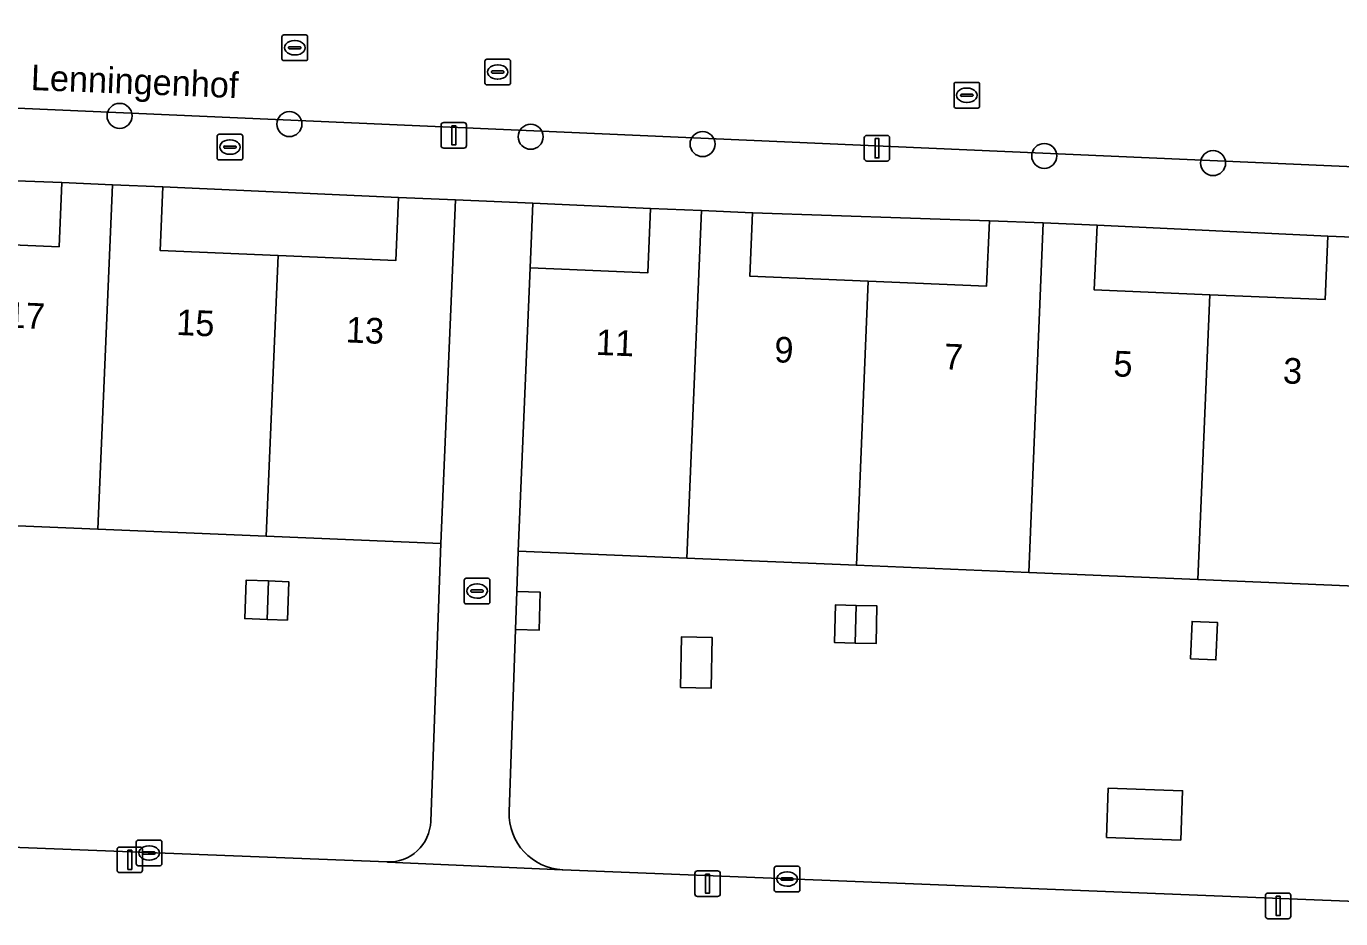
# Model space of a CAD drawing. Extents: x 160786 to 161429, y 386828 to 387485.
# Drawn here: x 161228 to 161279.3, y 386955.1 to 386989.9 of the extents above; entities that cross this region are included whole.
import ezdxf

# ---------------------------------------------------------------- set-up
doc = ezdxf.new("R2010")
doc.units = 0
for name, color, linetype in [('IMGEO_Boom', 7, 'Continuous'), ('IMGEO_Brandkraan', 7, 'Continuous'), ('IMGEO_Erf', 7, 'Continuous'), ('IMGEO_Kolk', 7, 'Continuous'), ('IMGEO_Lichtmast', 7, 'Continuous'), ('IMGEO_Openbare_ruimte_label', 7, 'Continuous'), ('IMGEO_Pand', 7, 'Continuous'), ('IMGEO_Pand_nummerreeks', 7, 'Continuous'), ('IMGEO_Parkeervlak_open', 7, 'Continuous'), ('IMGEO_Rijbaan_lokaal_open', 7, 'Continuous'), ('IMGEO_Rioolput', 7, 'Continuous'), ('IMGEO_Voetpad_open', 7, 'Continuous')]:
    doc.layers.add(name, color=color, linetype=linetype)

msp = doc.modelspace()

# ---------------------------------------------------------------- linework, layer by layer
at = {"layer": 'IMGEO_Boom'}
for centre in [(161231.639, 386986.452), (161238.273, 386986.13), (161247.693, 386985.636), (161254.405, 386985.35), (161267.747, 386984.888), (161274.341, 386984.61)]:
    msp.add_circle(centre, 0.489, dxfattribs=at)
at = {"layer": 'IMGEO_Brandkraan'}
for p, q in [((161235.45, 386984.807), (161235.45, 386985.659)), ((161235.525, 386985.733), (161236.377, 386985.733)), ((161236.451, 386985.659), (161236.451, 386984.807)), ((161235.709, 386985.227), (161235.709, 386985.239)), ((161236.147, 386985.19), (161235.749, 386985.19)), ((161235.752, 386985.276), (161236.15, 386985.276)), ((161235.938, 386985.513), (161235.963, 386985.513)), ((161236.193, 386985.239), (161236.193, 386985.227)), ((161236.377, 386984.733), (161235.525, 386984.733)), ((161235.961, 386984.953), (161235.936, 386984.953))]:
    msp.add_line(p, q, dxfattribs=at)
for points in [[(161235.45, 386984.807), (161235.45, 386985.659)], [(161235.525, 386985.733), (161236.377, 386985.733)], [(161236.451, 386985.659), (161236.451, 386984.807)], [(161236.377, 386984.733), (161235.525, 386984.733)]]:
    msp.add_lwpolyline(points, dxfattribs=at)
for centre, radius, start, end in [((161235.527, 386985.657), 0.0765, 91.552, 178.448), ((161235.527, 386985.657), 0.0765, 91.552, 178.448), ((161236.375, 386985.657), 0.0765, 1.552, 88.448), ((161236.375, 386985.657), 0.0765, 1.552, 88.448), ((161235.749, 386985.236), 0.0403, 85.8775, 175.7526), ((161235.746, 386985.226), 0.0366, 178.938, 274.7102), ((161236.15, 386985.233), 0.043, 264.8664, 352.4533), ((161236.154, 386985.238), 0.0386, 1.7309, 96.639), ((161235.527, 386984.809), 0.0765, 181.552, 268.448), ((161235.527, 386984.809), 0.0765, 181.552, 268.448), ((161236.375, 386984.809), 0.0765, 271.552, 358.448), ((161236.375, 386984.809), 0.0765, 271.552, 358.448)]:
    msp.add_arc(centre, radius, start, end, dxfattribs=at)
for centre, major_axis, ratio, start_param, end_param in [((161235.937, 386985.233), (-0.387, 0.002), 0.722429, 4.712389, 7.853982), ((161235.962, 386985.233), (-0.39, 0.002), 0.717154, 1.570796, 4.712389)]:
    msp.add_ellipse(centre, major_axis=major_axis, ratio=ratio, start_param=start_param, end_param=end_param, dxfattribs=at)
at = {"layer": 'IMGEO_Erf'}
for points in [[(161220.186, 386984.186), (161220.083, 386981.729), (161224.68, 386981.535), (161229.275, 386981.342), (161229.38, 386983.846)], [(161233.333, 386983.68), (161233.229, 386981.194), (161237.83, 386981), (161242.428, 386980.807), (161242.531, 386983.267)], [(161247.671, 386980.516), (161252.265, 386980.324), (161252.37, 386982.839), (161247.777, 386983.048)], [(161256.356, 386982.673), (161256.253, 386980.192), (161260.878, 386979.999), (161265.499, 386979.807), (161265.606, 386982.361)], [(161269.809, 386982.186), (161269.704, 386979.661), (161274.212, 386979.473), (161278.719, 386979.285), (161278.822, 386981.757)], [(161237.457, 386968.298), (161238.246, 386968.269), (161238.191, 386966.769), (161237.402, 386966.798), (161236.528, 386966.83), (161236.583, 386968.33)], [(161260.37, 386965.872), (161259.559, 386965.89), (161259.591, 386967.362), (161260.401, 386967.345), (161261.213, 386967.327), (161261.181, 386965.855)], [(161273.46, 386965.261), (161273.521, 386966.721), (161274.511, 386966.679), (161274.45, 386965.219)], [(161253.542, 386964.142), (161253.582, 386966.114), (161254.784, 386966.09), (161254.744, 386964.118)], [(161270.179, 386958.291), (161270.249, 386960.217), (161273.148, 386960.112), (161273.078, 386958.185)]]:
    msp.add_lwpolyline(points, close=True, dxfattribs=at)
for points in [[(161291.591, 386981.225), (161287.546, 386981.393), (161282.721, 386981.594), (161282.616, 386979.067), (161287.399, 386978.868), (161286.937, 386967.806), (161280.204, 386968.086), (161273.749, 386968.355), (161267.14, 386968.631), (161260.416, 386968.911), (161253.797, 386969.187), (161247.21, 386969.461), (161247.155, 386967.883), (161248.068, 386967.857), (161248.026, 386966.381), (161247.103, 386966.406), (161246.854, 386959.292)], [(161244.188, 386969.759), (161237.37, 386970.046), (161230.793, 386970.323), (161224.22, 386970.599), (161217.615, 386970.877), (161211.002, 386971.155), (161204.357, 386971.435), (161197.657, 386971.717), (161191.044, 386971.995), (161184.581, 386972.267), (161184.53, 386970.461), (161185.483, 386970.421), (161185.423, 386968.99), (161184.49, 386969.029), (161184.286, 386961.769)], [(161243.789, 386958.916), (161244.188, 386969.759)], [(161186.392, 386959.511), (161242.084, 386957.33)], [(161248.948, 386957.027), (161288.733, 386955.432)]]:
    msp.add_lwpolyline(points, dxfattribs=at)
for centre, radius, start, end in [((161249.039, 386959.212), 2.187, 177.9021, 267.6049), ((161242.147, 386958.972), 1.643, 267.816, 358.0423)]:
    msp.add_arc(centre, radius, start, end, dxfattribs=at)
at = {"layer": 'IMGEO_Kolk'}
for p, q in [((161245.905, 386987.737), (161245.905, 386988.589)), ((161245.98, 386988.663), (161246.832, 386988.663)), ((161246.207, 386988.206), (161246.605, 386988.206)), ((161246.393, 386988.443), (161246.418, 386988.443)), ((161246.906, 386988.589), (161246.906, 386987.737)), ((161246.164, 386988.157), (161246.164, 386988.169)), ((161246.602, 386988.12), (161246.204, 386988.12)), ((161246.416, 386987.883), (161246.391, 386987.883)), ((161246.648, 386988.169), (161246.648, 386988.157)), ((161264.225, 386986.832), (161264.225, 386987.684)), ((161264.3, 386987.758), (161265.152, 386987.758)), ((161265.226, 386987.684), (161265.226, 386986.832)), ((161246.832, 386987.663), (161245.98, 386987.663)), ((161264.484, 386987.252), (161264.484, 386987.264)), ((161264.922, 386987.215), (161264.524, 386987.215)), ((161264.527, 386987.301), (161264.925, 386987.301)), ((161264.713, 386987.538), (161264.738, 386987.538)), ((161264.968, 386987.264), (161264.968, 386987.252)), ((161265.152, 386986.758), (161264.3, 386986.758)), ((161264.736, 386986.978), (161264.711, 386986.978)), ((161245.099, 386967.477), (161245.099, 386968.329)), ((161245.174, 386968.403), (161246.026, 386968.403)), ((161245.587, 386968.183), (161245.612, 386968.183)), ((161246.1, 386968.329), (161246.1, 386967.477)), ((161245.358, 386967.897), (161245.358, 386967.909)), ((161245.796, 386967.86), (161245.398, 386967.86)), ((161245.401, 386967.946), (161245.799, 386967.946)), ((161245.842, 386967.909), (161245.842, 386967.897)), ((161246.026, 386967.403), (161245.174, 386967.403)), ((161245.61, 386967.623), (161245.585, 386967.623)), ((161232.291, 386957.255), (161232.291, 386958.107)), ((161232.366, 386958.181), (161233.218, 386958.181)), ((161232.779, 386957.961), (161232.804, 386957.961)), ((161233.292, 386958.107), (161233.292, 386957.255)), ((161232.55, 386957.675), (161232.55, 386957.687)), ((161232.988, 386957.638), (161232.59, 386957.638)), ((161232.593, 386957.724), (161232.991, 386957.724)), ((161232.802, 386957.401), (161232.777, 386957.401)), ((161233.034, 386957.687), (161233.034, 386957.675)), ((161233.218, 386957.181), (161232.366, 386957.181)), ((161257.205, 386956.236), (161257.205, 386957.088)), ((161257.28, 386957.162), (161258.132, 386957.162)), ((161257.693, 386956.942), (161257.718, 386956.942)), ((161258.206, 386957.088), (161258.206, 386956.236)), ((161257.464, 386956.656), (161257.464, 386956.668)), ((161257.902, 386956.619), (161257.504, 386956.619)), ((161257.507, 386956.705), (161257.905, 386956.705)), ((161257.716, 386956.382), (161257.691, 386956.382)), ((161257.948, 386956.668), (161257.948, 386956.656)), ((161258.132, 386956.162), (161257.28, 386956.162))]:
    msp.add_line(p, q, dxfattribs=at)
for points in [[(161245.905, 386987.737), (161245.905, 386988.589)], [(161245.98, 386988.663), (161246.832, 386988.663)], [(161246.906, 386988.589), (161246.906, 386987.737)], [(161264.225, 386986.832), (161264.225, 386987.684)], [(161264.3, 386987.758), (161265.152, 386987.758)], [(161265.226, 386987.684), (161265.226, 386986.832)], [(161246.832, 386987.663), (161245.98, 386987.663)], [(161265.152, 386986.758), (161264.3, 386986.758)], [(161245.099, 386967.477), (161245.099, 386968.329)], [(161245.174, 386968.403), (161246.026, 386968.403)], [(161246.1, 386968.329), (161246.1, 386967.477)], [(161246.026, 386967.403), (161245.174, 386967.403)], [(161232.291, 386957.255), (161232.291, 386958.107)], [(161232.366, 386958.181), (161233.218, 386958.181)], [(161233.292, 386958.107), (161233.292, 386957.255)], [(161233.218, 386957.181), (161232.366, 386957.181)], [(161257.205, 386956.236), (161257.205, 386957.088)], [(161257.28, 386957.162), (161258.132, 386957.162)], [(161258.206, 386957.088), (161258.206, 386956.236)], [(161258.132, 386956.162), (161257.28, 386956.162)]]:
    msp.add_lwpolyline(points, dxfattribs=at)
for centre, radius, start, end in [((161245.982, 386988.587), 0.0765, 91.552, 178.448), ((161245.982, 386988.587), 0.0765, 91.552, 178.448), ((161246.204, 386988.166), 0.0403, 85.8775, 175.7526), ((161246.609, 386988.168), 0.0386, 1.7309, 96.639), ((161246.83, 386988.587), 0.0765, 1.552, 88.448), ((161246.83, 386988.587), 0.0765, 1.552, 88.448), ((161245.982, 386987.739), 0.0765, 181.552, 268.448), ((161245.982, 386987.739), 0.0765, 181.552, 268.448), ((161246.201, 386988.156), 0.0366, 178.938, 274.7102), ((161246.605, 386988.163), 0.043, 264.8664, 352.4533), ((161246.83, 386987.739), 0.0765, 271.552, 358.448), ((161246.83, 386987.739), 0.0765, 271.552, 358.448), ((161264.302, 386987.682), 0.0765, 91.552, 178.448), ((161264.302, 386987.682), 0.0765, 91.552, 178.448), ((161265.15, 386987.682), 0.0765, 1.552, 88.448), ((161265.15, 386987.682), 0.0765, 1.552, 88.448), ((161264.524, 386987.261), 0.0403, 85.8775, 175.7526), ((161264.521, 386987.251), 0.0366, 178.938, 274.7102), ((161264.925, 386987.258), 0.043, 264.8664, 352.4533), ((161264.929, 386987.263), 0.0386, 1.7309, 96.639), ((161264.302, 386986.834), 0.0765, 181.552, 268.448), ((161264.302, 386986.834), 0.0765, 181.552, 268.448), ((161265.15, 386986.834), 0.0765, 271.552, 358.448), ((161265.15, 386986.834), 0.0765, 271.552, 358.448), ((161245.176, 386968.327), 0.0765, 91.552, 178.448), ((161245.176, 386968.327), 0.0765, 91.552, 178.448), ((161246.024, 386968.327), 0.0765, 1.552, 88.448), ((161246.024, 386968.327), 0.0765, 1.552, 88.448), ((161245.398, 386967.906), 0.0403, 85.8775, 175.7526), ((161245.395, 386967.896), 0.0366, 178.938, 274.7102), ((161245.799, 386967.903), 0.043, 264.8664, 352.4533), ((161245.803, 386967.908), 0.0386, 1.7309, 96.639), ((161245.176, 386967.479), 0.0765, 181.552, 268.448), ((161245.176, 386967.479), 0.0765, 181.552, 268.448), ((161246.024, 386967.479), 0.0765, 271.552, 358.448), ((161246.024, 386967.479), 0.0765, 271.552, 358.448), ((161232.368, 386958.105), 0.0765, 91.552, 178.448), ((161232.368, 386958.105), 0.0765, 91.552, 178.448), ((161233.216, 386958.105), 0.0765, 1.552, 88.448), ((161233.216, 386958.105), 0.0765, 1.552, 88.448), ((161232.59, 386957.684), 0.0403, 85.8775, 175.7526), ((161232.587, 386957.674), 0.0366, 178.938, 274.7102), ((161232.991, 386957.681), 0.043, 264.8664, 352.4533), ((161232.995, 386957.686), 0.0386, 1.7309, 96.639), ((161232.368, 386957.257), 0.0765, 181.552, 268.448), ((161232.368, 386957.257), 0.0765, 181.552, 268.448), ((161233.216, 386957.257), 0.0765, 271.552, 358.448), ((161233.216, 386957.257), 0.0765, 271.552, 358.448), ((161257.282, 386957.086), 0.0765, 91.552, 178.448), ((161257.282, 386957.086), 0.0765, 91.552, 178.448), ((161258.13, 386957.086), 0.0765, 1.552, 88.448), ((161258.13, 386957.086), 0.0765, 1.552, 88.448), ((161257.504, 386956.665), 0.0403, 85.8775, 175.7526), ((161257.501, 386956.655), 0.0366, 178.938, 274.7102), ((161257.905, 386956.662), 0.043, 264.8664, 352.4533), ((161257.909, 386956.667), 0.0386, 1.7309, 96.639), ((161257.282, 386956.238), 0.0765, 181.552, 268.448), ((161257.282, 386956.238), 0.0765, 181.552, 268.448), ((161258.13, 386956.238), 0.0765, 271.552, 358.448), ((161258.13, 386956.238), 0.0765, 271.552, 358.448)]:
    msp.add_arc(centre, radius, start, end, dxfattribs=at)
for centre, major_axis, ratio, start_param, end_param in [((161246.392, 386988.163), (-0.387, 0.002), 0.722429, 4.712389, 7.853982), ((161246.417, 386988.163), (-0.39, 0.002), 0.717154, 1.570796, 4.712389), ((161264.712, 386987.258), (-0.387, 0.002), 0.722429, 4.712389, 7.853982), ((161264.737, 386987.258), (-0.39, 0.002), 0.717154, 1.570796, 4.712389), ((161245.586, 386967.903), (-0.387, 0.002), 0.722429, 4.712389, 7.853982), ((161245.611, 386967.903), (-0.39, 0.002), 0.717154, 1.570796, 4.712389), ((161232.778, 386957.681), (-0.387, 0.002), 0.722429, 4.712389, 7.853982), ((161232.803, 386957.681), (-0.39, 0.002), 0.717154, 1.570796, 4.712389), ((161257.692, 386956.662), (-0.387, 0.002), 0.722429, 4.712389, 7.853982), ((161257.717, 386956.662), (-0.39, 0.002), 0.717154, 1.570796, 4.712389)]:
    msp.add_ellipse(centre, major_axis=major_axis, ratio=ratio, start_param=start_param, end_param=end_param, dxfattribs=at)
at = {"layer": 'IMGEO_Lichtmast'}
for p, q in [((161244.296, 386986.194), (161245.086, 386986.194)), ((161245.086, 386986.194), (161244.296, 386986.194)), ((161244.196, 386985.294), (161244.196, 386986.094)), ((161244.196, 386986.094), (161244.196, 386985.294)), ((161245.186, 386986.094), (161245.186, 386985.294)), ((161245.186, 386985.294), (161245.186, 386986.094)), ((161260.821, 386985.689), (161261.611, 386985.689)), ((161261.611, 386985.689), (161260.821, 386985.689)), ((161245.086, 386985.194), (161244.296, 386985.194)), ((161244.296, 386985.194), (161245.086, 386985.194)), ((161260.721, 386984.789), (161260.721, 386985.589)), ((161260.721, 386985.589), (161260.721, 386984.789)), ((161261.711, 386985.589), (161261.711, 386984.789)), ((161261.711, 386984.789), (161261.711, 386985.589)), ((161261.611, 386984.689), (161260.821, 386984.689)), ((161260.821, 386984.689), (161261.611, 386984.689)), ((161231.644, 386957.914), (161232.434, 386957.914)), ((161232.434, 386957.914), (161231.644, 386957.914)), ((161231.544, 386957.014), (161231.544, 386957.814)), ((161231.544, 386957.814), (161231.544, 386957.014)), ((161232.534, 386957.814), (161232.534, 386957.014)), ((161232.534, 386957.014), (161232.534, 386957.814)), ((161232.434, 386956.914), (161231.644, 386956.914)), ((161231.644, 386956.914), (161232.434, 386956.914)), ((161254.205, 386956.983), (161254.995, 386956.983)), ((161254.995, 386956.983), (161254.205, 386956.983)), ((161254.105, 386956.083), (161254.105, 386956.883)), ((161254.105, 386956.883), (161254.105, 386956.083)), ((161255.095, 386956.883), (161255.095, 386956.083)), ((161255.095, 386956.083), (161255.095, 386956.883)), ((161254.995, 386955.983), (161254.205, 386955.983)), ((161254.205, 386955.983), (161254.995, 386955.983)), ((161276.386, 386955.215), (161276.386, 386956.015)), ((161276.386, 386956.015), (161276.386, 386955.215)), ((161276.486, 386956.115), (161277.276, 386956.115)), ((161277.276, 386956.115), (161276.486, 386956.115)), ((161277.376, 386956.015), (161277.376, 386955.215)), ((161277.376, 386955.215), (161277.376, 386956.015)), ((161277.276, 386955.115), (161276.486, 386955.115)), ((161276.486, 386955.115), (161277.276, 386955.115))]:
    msp.add_line(p, q, dxfattribs=at)
for points in [[(161244.616, 386986.069), (161244.766, 386986.069), (161244.766, 386985.319), (161244.616, 386985.319), (161244.616, 386986.069)], [(161261.141, 386985.564), (161261.291, 386985.564), (161261.291, 386984.814), (161261.141, 386984.814), (161261.141, 386985.564)], [(161231.964, 386957.789), (161232.114, 386957.789), (161232.114, 386957.039), (161231.964, 386957.039), (161231.964, 386957.789)], [(161254.525, 386956.858), (161254.675, 386956.858), (161254.675, 386956.108), (161254.525, 386956.108), (161254.525, 386956.858)], [(161276.806, 386955.99), (161276.956, 386955.99), (161276.956, 386955.24), (161276.806, 386955.24), (161276.806, 386955.99)]]:
    msp.add_lwpolyline(points, dxfattribs=at)
for centre, start, end in [((161244.296, 386986.094), 90, 180), ((161244.296, 386986.094), 90, 180), ((161245.086, 386986.094), 0, 90), ((161245.086, 386986.094), 360, 90), ((161260.821, 386985.589), 90, 180), ((161260.821, 386985.589), 90, 180), ((161261.611, 386985.589), 0, 90), ((161261.611, 386985.589), 360, 90), ((161244.296, 386985.294), 180, 270), ((161244.296, 386985.294), 180, 270), ((161245.086, 386985.294), 270, 0), ((161245.086, 386985.294), 270, 0), ((161260.821, 386984.789), 180, 270), ((161260.821, 386984.789), 180, 270), ((161261.611, 386984.789), 270, 0), ((161261.611, 386984.789), 270, 0), ((161231.644, 386957.814), 90, 180), ((161231.644, 386957.814), 90, 180), ((161232.434, 386957.814), 0, 90), ((161232.434, 386957.814), 360, 90), ((161231.644, 386957.014), 180, 270), ((161231.644, 386957.014), 180, 270), ((161232.434, 386957.014), 270, 0), ((161232.434, 386957.014), 270, 0), ((161254.205, 386956.883), 90, 180), ((161254.205, 386956.883), 90, 180), ((161254.995, 386956.883), 0, 90), ((161254.995, 386956.883), 360, 90), ((161254.205, 386956.083), 180, 270), ((161254.205, 386956.083), 180, 270), ((161254.995, 386956.083), 270, 0), ((161254.995, 386956.083), 270, 0), ((161276.486, 386956.015), 90, 180), ((161276.486, 386956.015), 90, 180), ((161277.276, 386956.015), 0, 90), ((161277.276, 386956.015), 360, 90), ((161276.486, 386955.215), 180, 270), ((161276.486, 386955.215), 180, 270), ((161277.276, 386955.215), 270, 0), ((161277.276, 386955.215), 270, 0)]:
    msp.add_arc(centre, 0.1, start, end, dxfattribs=at)
at = {"layer": 'IMGEO_Pand'}
for points in [[(161229.38, 386983.846), (161229.275, 386981.342), (161224.68, 386981.535), (161224.22, 386970.599), (161230.793, 386970.323), (161231.358, 386983.763)], [(161231.358, 386983.763), (161230.793, 386970.323), (161237.37, 386970.046), (161237.83, 386981), (161233.229, 386981.194), (161233.333, 386983.68)], [(161244.753, 386983.174), (161242.531, 386983.267), (161242.428, 386980.807), (161237.83, 386981), (161237.37, 386970.046), (161244.188, 386969.759)], [(161247.21, 386969.461), (161253.797, 386969.187), (161254.362, 386982.756), (161252.37, 386982.839), (161252.265, 386980.324), (161247.671, 386980.516)], [(161254.362, 386982.756), (161253.797, 386969.187), (161260.416, 386968.911), (161260.878, 386979.999), (161256.253, 386980.192), (161256.356, 386982.673)], [(161265.606, 386982.361), (161265.499, 386979.807), (161260.878, 386979.999), (161260.416, 386968.911), (161267.14, 386968.631), (161267.708, 386982.273)], [(161267.708, 386982.273), (161267.14, 386968.631), (161273.749, 386968.355), (161274.212, 386979.473), (161269.704, 386979.661), (161269.809, 386982.186)], [(161278.822, 386981.757), (161278.719, 386979.285), (161274.212, 386979.473), (161273.749, 386968.355), (161280.204, 386968.086), (161280.77, 386981.676)], [(161237.457, 386968.298), (161236.583, 386968.33), (161236.528, 386966.83), (161237.402, 386966.798)], [(161237.457, 386968.298), (161237.402, 386966.798), (161238.191, 386966.769), (161238.246, 386968.269)], [(161247.155, 386967.883), (161247.103, 386966.406), (161248.026, 386966.381), (161248.068, 386967.857)], [(161260.401, 386967.345), (161259.591, 386967.362), (161259.559, 386965.89), (161260.37, 386965.872)], [(161260.401, 386967.345), (161260.37, 386965.872), (161261.181, 386965.855), (161261.213, 386967.327)], [(161273.46, 386965.261), (161274.45, 386965.219), (161274.511, 386966.679), (161273.521, 386966.721)], [(161253.542, 386964.142), (161254.744, 386964.118), (161254.784, 386966.09), (161253.582, 386966.114)], [(161270.179, 386958.291), (161273.078, 386958.185), (161273.148, 386960.112), (161270.249, 386960.217)]]:
    msp.add_lwpolyline(points, close=True, dxfattribs=at)
at = {"layer": 'IMGEO_Parkeervlak_open'}
for points in [[(161291.727, 386983.944), (161185.206, 386988.619)], [(161220.186, 386984.186), (161229.38, 386983.846), (161231.358, 386983.763), (161233.333, 386983.68), (161242.531, 386983.267), (161244.753, 386983.174), (161247.777, 386983.048), (161252.37, 386982.839), (161254.362, 386982.756), (161256.356, 386982.673), (161265.606, 386982.361), (161267.708, 386982.273), (161269.809, 386982.186), (161278.822, 386981.757), (161280.77, 386981.676)]]:
    msp.add_lwpolyline(points, dxfattribs=at)
at = {"layer": 'IMGEO_Rijbaan_lokaal_open'}
msp.add_lwpolyline([(161185.785, 387000), (161185.206, 386988.619), (161291.727, 386983.944)], dxfattribs=at)
at = {"layer": 'IMGEO_Rioolput'}
for p, q in [((161237.98, 386988.684), (161237.98, 386989.536)), ((161238.055, 386989.61), (161238.907, 386989.61)), ((161238.468, 386989.39), (161238.493, 386989.39)), ((161238.981, 386989.536), (161238.981, 386988.684)), ((161238.239, 386989.104), (161238.239, 386989.116)), ((161238.677, 386989.067), (161238.279, 386989.067)), ((161238.282, 386989.153), (161238.68, 386989.153)), ((161238.491, 386988.83), (161238.466, 386988.83)), ((161238.723, 386989.116), (161238.723, 386989.104)), ((161238.907, 386988.61), (161238.055, 386988.61))]:
    msp.add_line(p, q, dxfattribs=at)
for points in [[(161237.98, 386988.684), (161237.98, 386989.536)], [(161238.055, 386989.61), (161238.907, 386989.61)], [(161238.981, 386989.536), (161238.981, 386988.684)], [(161238.907, 386988.61), (161238.055, 386988.61)]]:
    msp.add_lwpolyline(points, dxfattribs=at)
for centre, radius, start, end in [((161238.057, 386989.534), 0.0765, 91.552, 178.448), ((161238.057, 386989.534), 0.0765, 91.552, 178.448), ((161238.905, 386989.534), 0.0765, 1.552, 88.448), ((161238.905, 386989.534), 0.0765, 1.552, 88.448), ((161238.279, 386989.113), 0.0403, 85.8775, 175.7526), ((161238.276, 386989.103), 0.0366, 178.938, 274.7102), ((161238.68, 386989.11), 0.043, 264.8664, 352.4533), ((161238.684, 386989.115), 0.0386, 1.7309, 96.639), ((161238.057, 386988.686), 0.0765, 181.552, 268.448), ((161238.057, 386988.686), 0.0765, 181.552, 268.448), ((161238.905, 386988.686), 0.0765, 271.552, 358.448), ((161238.905, 386988.686), 0.0765, 271.552, 358.448)]:
    msp.add_arc(centre, radius, start, end, dxfattribs=at)
for centre, major_axis, ratio, start_param, end_param in [((161238.467, 386989.11), (-0.387, 0.002), 0.722429, 4.712389, 7.853982), ((161238.492, 386989.11), (-0.39, 0.002), 0.717154, 1.570796, 4.712389)]:
    msp.add_ellipse(centre, major_axis=major_axis, ratio=ratio, start_param=start_param, end_param=end_param, dxfattribs=at)
at = {"layer": 'IMGEO_Voetpad_open'}
for points in [[(161247.671, 386980.516), (161247.777, 386983.048), (161244.753, 386983.174), (161244.188, 386969.759), (161243.789, 386958.916)], [(161246.854, 386959.292), (161247.103, 386966.406), (161247.155, 386967.883), (161247.21, 386969.461), (161247.671, 386980.516)], [(161248.948, 386957.027), (161248.924, 386957.025), (161242.12, 386957.323), (161242.084, 386957.33), (161186.392, 386959.511), (161186.358, 386959.509), (161179.257, 386959.782), (161179.198, 386959.791), (161153.117, 386960.849)], [(161242.084, 386957.33), (161242.12, 386957.323), (161248.924, 386957.025), (161248.948, 386957.027)], [(161288.733, 386955.432), (161248.948, 386957.027)]]:
    msp.add_lwpolyline(points, dxfattribs=at)
for centre, radius, start, end in [((161249.039, 386959.212), 2.187, 177.9021, 267.6049), ((161242.147, 386958.972), 1.643, 267.816, 358.0423)]:
    msp.add_arc(centre, radius, start, end, dxfattribs=at)

# ---------------------------------------------------------------- texts
at = {"layer": 'IMGEO_Openbare_ruimte_label'}
msp.add_text('Lenningenhof', height=1, rotation=357.7644, dxfattribs=at).set_placement((161228.161, 386987.462))
at = {"layer": 'IMGEO_Pand_nummerreeks'}
for s, rotation, p in [('17', 357.4941, (161227.215, 386978.194)), ('15', 357.4941, (161233.838, 386977.904)), ('13', 357.4941, (161240.46, 386977.614)), ('11', 357.6246, (161250.225, 386977.127)), ('9', 357.6246, (161257.193, 386976.838)), ('7', 357.6246, (161263.814, 386976.564)), ('5', 357.6246, (161270.435, 386976.289)), ('3', 357.6246, (161277.057, 386976.014))]:
    msp.add_text(s, height=1, rotation=rotation, dxfattribs=at).set_placement(p)

doc.saveas('drawing.dxf')
